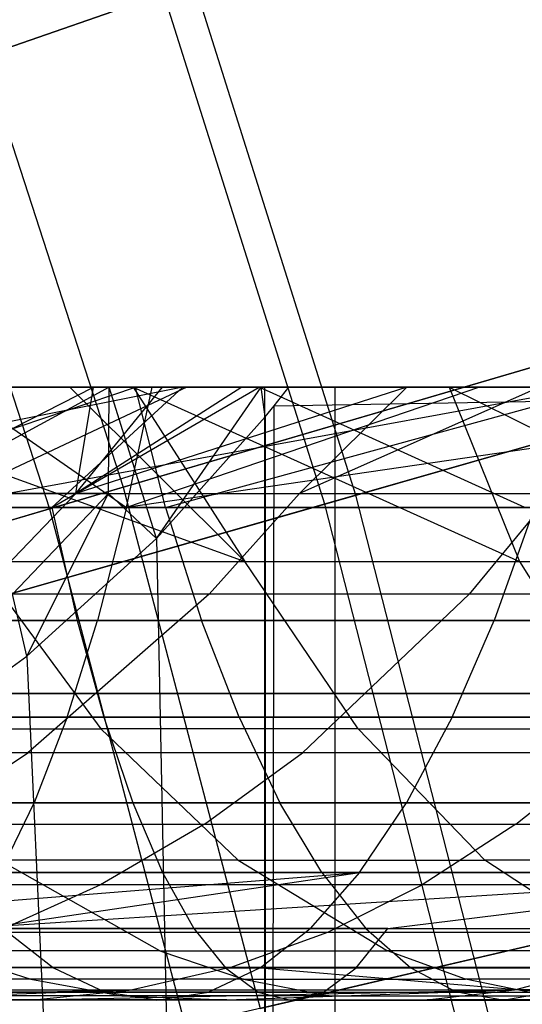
# Model space of a CAD drawing. Extents: x 0.1 to 12.1, y -6 to 6.
# Tile 261 of 334: x 8.98 to 9.144, y 0.699 to 1.02. Entities that reach past the tile are written whole.
import ezdxf

# ---------------------------------------------------------------- set-up
doc = ezdxf.new("R2010")
doc.units = 0
doc.header["$LTSCALE"] = 2.54
doc.layers.get('0').update_dxf_attribs({"linetype": 'CONTINUOUS'})

# ---------------------------------------------------------------- blocks, each defined once
blk = doc.blocks.new('DROPS_COLOR_B-11195_STL')
at = {"color": 0}
for p, q in [((8.95952, 1.03455, 12.54373), (9.01386, 0.86733, 12.54373)), ((8.95952, 1.03455, 12.54373), (9.01386, 0.86733, 12.54373)), ((8.93585, 1.0261, 2.82561), (8.98974, 0.86025, 2.82561)), ((8.93585, 1.0261, 2.82561), (8.98974, 0.86025, 2.82561)), ((9.01386, 0.86733, 12.54373), (9.26614, 0.94141, 12.35067)), ((9.01386, 0.86733, 12.54373), (9.26614, 0.94141, 12.35067)), ((9.24298, 0.93461, 3.01731), (8.98974, 0.86025, 2.82561)), ((9.24298, 0.93461, 3.01731), (8.98974, 0.86025, 2.82561)), ((9.06, 0.89999, 62.13956), (8.67724, 0.89999, 62.34249)), ((9.06, 0.89999, 62.13956), (8.67724, 0.89999, 62.34249)), ((9.03323, 0.89999, 58.14039), (8.83689, 0.86071, 58.06097)), ((9.03323, 0.89999, 58.14039), (8.83689, 0.86071, 58.06097)), ((9.03323, 0.89999, 58.14039), (8.84324, 0.89999, 58.10184)), ((9.03323, 0.89999, 58.14039), (8.84324, 0.89999, 58.10184)), ((9.01787, 0.89999, 56.29099), (8.86682, 0.89999, 56.24556)), ((9.01787, 0.89999, 56.29099), (8.86682, 0.89999, 56.24556)), ((9.083, 0.9, 46.55399), (8.88843, 0.9, 46.76298)), ((8.88843, 0.9, 41.10612), (9.083, 0.9, 41.31511)), ((8.88843, 0.9, 41.10612), (9.083, 0.9, 41.31511)), ((9.083, 0.9, 46.55399), (8.88843, 0.9, 46.76298)), ((8.99637, 0.89999, 54.343), (8.89612, 0.89999, 54.28067)), ((8.89612, 0.89999, 54.28067), (9.05347, 0.8431, 54.30854)), ((8.99637, 0.89999, 54.343), (8.89612, 0.89999, 54.28067)), ((8.89612, 0.89999, 54.28067), (9.05347, 0.8431, 54.30854)), ((8.90151, 0.86071, 56.2162), (9.01787, 0.89999, 56.29099)), ((8.90151, 0.86071, 56.2162), (9.01787, 0.89999, 56.29099)), ((8.93595, 0.86529, 53.07715), (9.00414, 0.89999, 53.13084)), ((8.93595, 0.86529, 53.07715), (9.00414, 0.89999, 53.13084)), ((9.00925, 0.89999, 51.83978), (8.94534, 0.86529, 51.88395)), ((9.00925, 0.89999, 51.83978), (8.94534, 0.86529, 51.88395)), ((9.16681, 0.89999, 55.4024), (8.95109, 0.86071, 55.36718)), ((9.16681, 0.89999, 55.4024), (8.95109, 0.86071, 55.36718)), ((9.03461, 0.89999, 55.35762), (8.95109, 0.86071, 55.36718)), ((9.03461, 0.89999, 55.35762), (8.95109, 0.86071, 55.36718)), ((8.95818, 0.89999, 57.21063), (9.02332, 0.89999, 57.22564)), ((8.95818, 0.89999, 57.21063), (9.02332, 0.89999, 57.22564)), ((8.95818, 0.89999, 57.21063), (9.01493, 0.86071, 57.26324)), ((8.95818, 0.89999, 57.21063), (9.01493, 0.86071, 57.26324)), ((8.96119, 0.89999, 53.05256), (9.00414, 0.89999, 53.13084)), ((8.96119, 0.89999, 53.05256), (9.00414, 0.89999, 53.13084)), ((8.96516, 0.89999, 55.33132), (9.03461, 0.89999, 55.35762)), ((8.96516, 0.89999, 55.33132), (9.03461, 0.89999, 55.35762)), ((9.00925, 0.89999, 51.83978), (8.97502, 0.89999, 51.89979)), ((9.00925, 0.89999, 51.83978), (8.97502, 0.89999, 51.89979)), ((9.03323, 0.89999, 58.14039), (8.99051, 0.86071, 58.09306)), ((8.99051, 0.86071, 58.09306), (9.05817, 0.89999, 58.14496)), ((8.99051, 0.86071, 58.09306), (9.05817, 0.89999, 58.14496)), ((9.03323, 0.89999, 58.14039), (8.99051, 0.86071, 58.09306)), ((9.01702, 0.89999, 54.3549), (8.99637, 0.89999, 54.343)), ((8.99637, 0.89999, 54.343), (9.05347, 0.8431, 54.30854)), ((8.99637, 0.89999, 54.343), (9.05347, 0.8431, 54.30854)), ((9.01702, 0.89999, 54.3549), (8.99637, 0.89999, 54.343)), ((8.99836, 0.86529, 53.18535), (9.00414, 0.89999, 53.13084)), ((8.99836, 0.86529, 53.18535), (9.00414, 0.89999, 53.13084)), ((8.99836, 0.86529, 53.18535), (9.02666, 0.89999, 53.16714)), ((9.10641, 0.89999, 53.27731), (8.99836, 0.86529, 53.18535)), ((9.10641, 0.89999, 53.27731), (8.99836, 0.86529, 53.18535)), ((9.05258, 0.89999, 53.20578), (8.99836, 0.86529, 53.18535)), ((9.05258, 0.89999, 53.20578), (8.99836, 0.86529, 53.18535)), ((8.99836, 0.86529, 53.18535), (9.02666, 0.89999, 53.16714)), ((9.00414, 0.89999, 53.13084), (9.02666, 0.89999, 53.16714)), ((9.00414, 0.89999, 53.13084), (9.02666, 0.89999, 53.16714)), ((9.00899, 0.86529, 51.77753), (9.00925, 0.89999, 51.83978)), ((9.00899, 0.86529, 51.77753), (9.00925, 0.89999, 51.83978)), ((9.05879, 0.89999, 51.76451), (9.00925, 0.89999, 51.83978)), ((9.02463, 0.85063, 51.727), (9.00925, 0.89999, 51.83978)), ((9.05879, 0.89999, 51.76451), (9.00925, 0.89999, 51.83978)), ((9.02463, 0.85063, 51.727), (9.00925, 0.89999, 51.83978)), ((9.01493, 0.86071, 57.26324), (9.02332, 0.89999, 57.22564)), ((9.28518, 0.89999, 57.27662), (9.01493, 0.86071, 57.26324)), ((9.28518, 0.89999, 57.27662), (9.01493, 0.86071, 57.26324)), ((9.1301, 0.89999, 57.24823), (9.01493, 0.86071, 57.26324)), ((9.1301, 0.89999, 57.24823), (9.01493, 0.86071, 57.26324)), ((9.01493, 0.86071, 57.26324), (9.02332, 0.89999, 57.22564)), ((9.12014, 0.89999, 54.4099), (9.01702, 0.89999, 54.3549)), ((9.01702, 0.89999, 54.3549), (9.05347, 0.8431, 54.30854)), ((9.01702, 0.89999, 54.3549), (9.05347, 0.8431, 54.30854)), ((9.01702, 0.89999, 54.3549), (9.14319, 0.8431, 54.35625)), ((9.01702, 0.89999, 54.3549), (9.14319, 0.8431, 54.35625)), ((9.12014, 0.89999, 54.4099), (9.01702, 0.89999, 54.3549)), ((9.17076, 0.89999, 56.33036), (9.01787, 0.89999, 56.29099)), ((9.02767, 0.86071, 56.25373), (9.01787, 0.89999, 56.29099)), ((9.17076, 0.89999, 56.33036), (9.01787, 0.89999, 56.29099)), ((9.02767, 0.86071, 56.25373), (9.01787, 0.89999, 56.29099)), ((9.02332, 0.89999, 57.22564), (9.1301, 0.89999, 57.24823)), ((9.02332, 0.89999, 57.22564), (9.1301, 0.89999, 57.24823)), ((9.02463, 0.85063, 51.727), (9.05879, 0.89999, 51.76451)), ((9.02463, 0.85063, 51.727), (9.05879, 0.89999, 51.76451)), ((9.02666, 0.89999, 53.16714), (9.05258, 0.89999, 53.20578)), ((9.02666, 0.89999, 53.16714), (9.05258, 0.89999, 53.20578)), ((9.02767, 0.86071, 56.25373), (9.17076, 0.89999, 56.33036)), ((9.02767, 0.86071, 56.25373), (9.17076, 0.89999, 56.33036)), ((9.05817, 0.89999, 58.14496), (9.03323, 0.89999, 58.14039)), ((9.05817, 0.89999, 58.14496), (9.03323, 0.89999, 58.14039)), ((9.03461, 0.89999, 55.35762), (9.16681, 0.89999, 55.4024)), ((9.03461, 0.89999, 55.35762), (9.16681, 0.89999, 55.4024)), ((9.05258, 0.89999, 53.20578), (9.10641, 0.89999, 53.27731)), ((9.05258, 0.89999, 53.20578), (9.10641, 0.89999, 53.27731)), ((9.24748, 0.89999, 58.17598), (9.05817, 0.89999, 58.14496)), ((9.24748, 0.89999, 58.17598), (9.05817, 0.89999, 58.14496)), ((9.14494, 0.86071, 58.12094), (9.05817, 0.89999, 58.14496)), ((9.14494, 0.86071, 58.12094), (9.05817, 0.89999, 58.14496)), ((9.06792, 0.89999, 51.75183), (9.05879, 0.89999, 51.76451)), ((9.06014, 0.89022, 51.74733), (9.05879, 0.89999, 51.76451)), ((9.06, -0.90001, 62.13956), (9.06, 0.89999, 62.13956)), ((9.42712, 0.89999, 61.90954), (9.06, 0.89999, 62.13956)), ((9.06, -0.90001, 62.13956), (9.06, 0.89999, 62.13956)), ((9.42712, 0.89999, 61.90954), (9.06, 0.89999, 62.13956)), ((9.06307, 0.89385, 51.74903), (9.42712, 0.89999, 51.97727)), ((9.06307, 0.89385, 51.74903), (9.42712, 0.89999, 51.97727)), ((9.06307, 0.89385, 51.74903), (9.06792, 0.89999, 51.75183)), ((9.42712, 0.89999, 51.97727), (9.06792, 0.89999, 51.75183)), ((9.42712, 0.89999, 51.97727), (9.06792, 0.89999, 51.75183)), ((9.14962, 0.89999, 53.32787), (9.07137, 0.86529, 53.28737)), ((9.14962, 0.89999, 53.32787), (9.07137, 0.86529, 53.28737)), ((9.10641, 0.89999, 53.27731), (9.07137, 0.86529, 53.28737)), ((9.10641, 0.89999, 53.27731), (9.07137, 0.86529, 53.28737)), ((9.083, -0.9, 46.55399), (9.083, 0.9, 46.55399)), ((9.26216, 0.9, 46.33166), (9.083, 0.9, 46.55399)), ((9.083, -0.9, 46.55399), (9.083, 0.9, 46.55399)), ((9.083, -0.9, 41.31511), (9.083, 0.9, 41.31511)), ((9.083, 0.9, 41.31511), (9.26216, 0.9, 41.53744)), ((9.083, -0.9, 41.31511), (9.083, 0.9, 41.31511)), ((9.083, 0.9, 41.31511), (9.26216, 0.9, 41.53744)), ((9.26216, 0.9, 46.33166), (9.083, 0.9, 46.55399)), ((9.10641, 0.89999, 53.27731), (9.14962, 0.89999, 53.32787)), ((9.10641, 0.89999, 53.27731), (9.14962, 0.89999, 53.32787)), ((9.22598, 0.89999, 54.45917), (9.12014, 0.89999, 54.4099)), ((9.12014, 0.89999, 54.4099), (9.14319, 0.8431, 54.35625)), ((9.12014, 0.89999, 54.4099), (9.14319, 0.8431, 54.35625)), ((9.12014, 0.89999, 54.4099), (9.23513, 0.8431, 54.39955)), ((9.12014, 0.89999, 54.4099), (9.23513, 0.8431, 54.39955)), ((9.22598, 0.89999, 54.45917), (9.12014, 0.89999, 54.4099)), ((9.1301, 0.89999, 57.24823), (9.28518, 0.89999, 57.27662)), ((9.1301, 0.89999, 57.24823), (9.28518, 0.89999, 57.27662)), ((9.06014, 0.89022, 51.74733), (9.06307, 0.89385, 51.74903)), ((9.06033, -0.89046, 51.74744), (9.06307, 0.89385, 51.74903)), ((9.06033, -0.89046, 51.74744), (9.06307, 0.89385, 51.74903)), ((9.02463, 0.85063, 51.727), (9.06014, 0.89022, 51.74733)), ((9.02463, 0.85063, 51.727), (9.06014, 0.89022, 51.74733)), ((9.06014, 0.89022, 51.74733), (9.06033, -0.89046, 51.74744)), ((9.06014, 0.89022, 51.74733), (9.06033, -0.89046, 51.74744)), ((8.75172, 0.79036, 12.72197), (9.01386, 0.86733, 12.54373)), ((8.75172, 0.79036, 12.72197), (9.01386, 0.86733, 12.54373)), ((9.01386, 0.86733, 12.54373), (9.05855, 0.69728, 12.54373)), ((9.01386, 0.86733, 12.54373), (9.05855, 0.69728, 12.54373)), ((8.93595, 0.86529, 53.07715), (8.99836, 0.86529, 53.18535)), ((8.93595, 0.86529, 53.07715), (8.99836, 0.86529, 53.18535)), ((9.00899, 0.86529, 51.77753), (8.94534, 0.86529, 51.88395)), ((9.00899, 0.86529, 51.77753), (8.94534, 0.86529, 51.88395)), ((8.99836, 0.86529, 53.18535), (8.96675, 0.83241, 53.20567)), ((8.99836, 0.86529, 53.18535), (8.96675, 0.83241, 53.20567)), ((9.00899, 0.86529, 51.77753), (8.97769, 0.83241, 51.75673)), ((9.00899, 0.86529, 51.77753), (8.97769, 0.83241, 51.75673)), ((8.98238, 0.81221, 51.7032), (9.00899, 0.86529, 51.77753)), ((8.98238, 0.81221, 51.7032), (9.00899, 0.86529, 51.77753)), ((8.99836, 0.86529, 53.18535), (9.07137, 0.86529, 53.28737)), ((8.99836, 0.86529, 53.18535), (9.07137, 0.86529, 53.28737)), ((9.00899, 0.86529, 51.77753), (9.02463, 0.85063, 51.727)), ((9.00899, 0.86529, 51.77753), (9.02463, 0.85063, 51.727)), ((9.07137, 0.86529, 53.28737), (9.04189, 0.83241, 53.31068)), ((9.07137, 0.86529, 53.28737), (9.04189, 0.83241, 53.31068)), ((9.07137, 0.86529, 53.28737), (9.15379, 0.86529, 53.38171)), ((9.07137, 0.86529, 53.28737), (9.15379, 0.86529, 53.38171)), ((9.15379, 0.86529, 53.38171), (9.12673, 0.83241, 53.40778)), ((9.15379, 0.86529, 53.38171), (9.12673, 0.83241, 53.40778)), ((8.98974, 0.86025, 2.82561), (8.72672, 0.78302, 2.64879)), ((8.98974, 0.86025, 2.82561), (8.72672, 0.78302, 2.64879)), ((8.75364, 0.86071, 57.19733), (9.01493, 0.86071, 57.26324)), ((8.75364, 0.86071, 57.19733), (9.01493, 0.86071, 57.26324)), ((8.99051, 0.86071, 58.09306), (8.83689, 0.86071, 58.06097)), ((8.99051, 0.86071, 58.09306), (8.83689, 0.86071, 58.06097)), ((9.02767, 0.86071, 56.25373), (8.90151, 0.86071, 56.2162)), ((9.02767, 0.86071, 56.25373), (8.90151, 0.86071, 56.2162)), ((9.14802, 0.86071, 55.43688), (8.95109, 0.86071, 55.36718)), ((9.14802, 0.86071, 55.43688), (8.95109, 0.86071, 55.36718)), ((8.98974, 0.86025, 2.82561), (9.03407, 0.69159, 2.82561)), ((8.98974, 0.86025, 2.82561), (9.03407, 0.69159, 2.82561)), ((8.99051, 0.86071, 58.09306), (8.99883, 0.82386, 58.05027)), ((8.99051, 0.86071, 58.09306), (8.99883, 0.82386, 58.05027)), ((8.99051, 0.86071, 58.09306), (9.14494, 0.86071, 58.12094)), ((8.99051, 0.86071, 58.09306), (9.14494, 0.86071, 58.12094)), ((9.01493, 0.86071, 57.26324), (9.00543, 0.82386, 57.30579)), ((9.01493, 0.86071, 57.26324), (9.00543, 0.82386, 57.30579)), ((9.01493, 0.86071, 57.26324), (9.27887, 0.86071, 57.31462)), ((9.01493, 0.86071, 57.26324), (9.27887, 0.86071, 57.31462)), ((9.15504, 0.86071, 56.28698), (9.02767, 0.86071, 56.25373)), ((9.02767, 0.86071, 56.25373), (9.03941, 0.82386, 56.21174)), ((9.15504, 0.86071, 56.28698), (9.02767, 0.86071, 56.25373)), ((9.02767, 0.86071, 56.25373), (9.03941, 0.82386, 56.21174)), ((9.14802, 0.86071, 55.43688), (9.13487, 0.82386, 55.47844)), ((9.14802, 0.86071, 55.43688), (9.13487, 0.82386, 55.47844)), ((8.98238, 0.81221, 51.7032), (9.02463, 0.85063, 51.727)), ((8.98238, 0.81221, 51.7032), (9.02463, 0.85063, 51.727)), ((9.02463, 0.85063, 51.727), (9.06033, -0.89046, 51.74744)), ((9.02463, 0.85063, 51.727), (9.06033, -0.89046, 51.74744)), ((8.96634, 0.8431, 54.2566), (9.00648, 0.7885, 54.19294)), ((8.96634, 0.8431, 54.2566), (9.00648, 0.7885, 54.19294)), ((8.96634, 0.8431, 54.2566), (9.05347, 0.8431, 54.30854)), ((8.96634, 0.8431, 54.2566), (9.05347, 0.8431, 54.30854)), ((9.09046, 0.7885, 54.24301), (9.05347, 0.8431, 54.30854)), ((9.09046, 0.7885, 54.24301), (9.05347, 0.8431, 54.30854)), ((9.05347, 0.8431, 54.30854), (9.14319, 0.8431, 54.35625)), ((9.05347, 0.8431, 54.30854), (9.14319, 0.8431, 54.35625)), ((9.14319, 0.8431, 54.35625), (9.17695, 0.7885, 54.289)), ((9.14319, 0.8431, 54.35625), (9.23513, 0.8431, 54.39955)), ((9.14319, 0.8431, 54.35625), (9.17695, 0.7885, 54.289)), ((9.14319, 0.8431, 54.35625), (9.23513, 0.8431, 54.39955)), ((9.04189, 0.83241, 53.31068), (8.96675, 0.83241, 53.20567)), ((9.04189, 0.83241, 53.31068), (8.96675, 0.83241, 53.20567)), ((8.98238, 0.81221, 51.7032), (8.97769, 0.83241, 51.75673)), ((8.98238, 0.81221, 51.7032), (8.97769, 0.83241, 51.75673)), ((9.04189, 0.83241, 53.31068), (8.98269, 0.78067, 53.35749)), ((9.04189, 0.83241, 53.31068), (8.98269, 0.78067, 53.35749)), ((9.12673, 0.83241, 53.40778), (9.04189, 0.83241, 53.31068)), ((9.12673, 0.83241, 53.40778), (9.04189, 0.83241, 53.31068)), ((9.12673, 0.83241, 53.40778), (9.07236, 0.78067, 53.46013)), ((9.12673, 0.83241, 53.40778), (9.07236, 0.78067, 53.46013)), ((9.21989, 0.83241, 53.49571), (9.12673, 0.83241, 53.40778)), ((9.21989, 0.83241, 53.49571), (9.12673, 0.83241, 53.40778)), ((9.00543, 0.82386, 57.30579), (8.74181, 0.82386, 57.23929)), ((9.00543, 0.82386, 57.30579), (8.74181, 0.82386, 57.23929)), ((8.99883, 0.82386, 58.05027), (8.84639, 0.82386, 58.01843)), ((8.99883, 0.82386, 58.05027), (8.84639, 0.82386, 58.01843)), ((8.91465, 0.82386, 56.17463), (9.03941, 0.82386, 56.21174)), ((8.91465, 0.82386, 56.17463), (9.03941, 0.82386, 56.21174)), ((8.93517, 0.82386, 55.40776), (9.13487, 0.82386, 55.47844)), ((8.93517, 0.82386, 55.40776), (9.13487, 0.82386, 55.47844)), ((8.99555, 0.79227, 57.35008), (9.00543, 0.82386, 57.30579)), ((8.99555, 0.79227, 57.35008), (9.00543, 0.82386, 57.30579)), ((8.99883, 0.82386, 58.05027), (9.00749, 0.79227, 58.00573)), ((8.99883, 0.82386, 58.05027), (9.00749, 0.79227, 58.00573)), ((8.99883, 0.82386, 58.05027), (9.15208, 0.82386, 58.07794)), ((8.99883, 0.82386, 58.05027), (9.15208, 0.82386, 58.07794)), ((9.27172, 0.82386, 57.35762), (9.00543, 0.82386, 57.30579)), ((9.27172, 0.82386, 57.35762), (9.00543, 0.82386, 57.30579)), ((9.05164, 0.79227, 56.16804), (9.03941, 0.82386, 56.21174)), ((9.03941, 0.82386, 56.21174), (9.16536, 0.82386, 56.24462)), ((9.05164, 0.79227, 56.16804), (9.03941, 0.82386, 56.21174)), ((9.03941, 0.82386, 56.21174), (9.16536, 0.82386, 56.24462)), ((9.12118, 0.79227, 55.52172), (9.13487, 0.82386, 55.47844)), ((9.12118, 0.79227, 55.52172), (9.13487, 0.82386, 55.47844)), ((9.13487, 0.82386, 55.47844), (9.33821, 0.82386, 55.53521)), ((9.13487, 0.82386, 55.47844), (9.33821, 0.82386, 55.53521)), ((8.93633, 0.77874, 51.67779), (8.98238, 0.81221, 51.7032)), ((8.93633, 0.77874, 51.67779), (8.98238, 0.81221, 51.7032)), ((8.98238, 0.81221, 51.7032), (9.06033, -0.89046, 51.74744)), ((8.98238, 0.81221, 51.7032), (9.06033, -0.89046, 51.74744)), ((9.27394, 0.8, 35.76711), (8.92788, 0.8, 36.03264)), ((8.92788, 0.8, 17.84112), (9.27394, 0.8, 18.10666)), ((9.27394, 0.8, 35.76711), (8.92788, 0.8, 36.03264)), ((8.92788, 0.8, 17.84112), (9.27394, 0.8, 18.10666)), ((8.7295, 0.79227, 57.28297), (8.99555, 0.79227, 57.35008)), ((8.7295, 0.79227, 57.28297), (8.99555, 0.79227, 57.35008)), ((9.00749, 0.79227, 58.00573), (8.85627, 0.79227, 57.97413)), ((9.00749, 0.79227, 58.00573), (8.85627, 0.79227, 57.97413)), ((9.12118, 0.79227, 55.52172), (8.91859, 0.79227, 55.45001)), ((9.12118, 0.79227, 55.52172), (8.91859, 0.79227, 55.45001)), ((9.05164, 0.79227, 56.16804), (8.92834, 0.79227, 56.13137)), ((9.05164, 0.79227, 56.16804), (8.92834, 0.79227, 56.13137)), ((8.99555, 0.79227, 57.35008), (8.98478, 0.76431, 57.39833)), ((8.99555, 0.79227, 57.35008), (8.98478, 0.76431, 57.39833)), ((8.99555, 0.79227, 57.35008), (9.26429, 0.79227, 57.40239)), ((8.99555, 0.79227, 57.35008), (9.26429, 0.79227, 57.40239)), ((9.00749, 0.79227, 58.00573), (9.01693, 0.76431, 57.95718)), ((9.00749, 0.79227, 58.00573), (9.01693, 0.76431, 57.95718)), ((9.00749, 0.79227, 58.00573), (9.15952, 0.79227, 58.03316)), ((9.00749, 0.79227, 58.00573), (9.15952, 0.79227, 58.03316)), ((9.1761, 0.79227, 56.20053), (9.05164, 0.79227, 56.16804)), ((9.05164, 0.79227, 56.16804), (9.06495, 0.76431, 56.12042)), ((9.1761, 0.79227, 56.20053), (9.05164, 0.79227, 56.16804)), ((9.05164, 0.79227, 56.16804), (9.06495, 0.76431, 56.12042)), ((9.12118, 0.79227, 55.52172), (9.10627, 0.76431, 55.56886)), ((9.12118, 0.79227, 55.52172), (9.10627, 0.76431, 55.56886)), ((9.32747, 0.79227, 55.5793), (9.12118, 0.79227, 55.52172)), ((9.32747, 0.79227, 55.5793), (9.12118, 0.79227, 55.52172)), ((8.92505, 0.7885, 54.1388), (9.00648, 0.7885, 54.19294)), ((8.92505, 0.7885, 54.1388), (9.00648, 0.7885, 54.19294)), ((9.05135, 0.74562, 54.12175), (9.00648, 0.7885, 54.19294)), ((9.09046, 0.7885, 54.24301), (9.00648, 0.7885, 54.19294)), ((9.05135, 0.74562, 54.12175), (9.00648, 0.7885, 54.19294)), ((9.09046, 0.7885, 54.24301), (9.00648, 0.7885, 54.19294)), ((9.09046, 0.7885, 54.24301), (9.13183, 0.74562, 54.16973)), ((9.09046, 0.7885, 54.24301), (9.13183, 0.74562, 54.16973)), ((9.09046, 0.7885, 54.24301), (9.17695, 0.7885, 54.289)), ((9.09046, 0.7885, 54.24301), (9.17695, 0.7885, 54.289)), ((8.98269, 0.78067, 53.35749), (8.90327, 0.78067, 53.2465)), ((8.98269, 0.78067, 53.35749), (8.90327, 0.78067, 53.2465)), ((8.94786, 0.75739, 53.38503), (8.98269, 0.78067, 53.35749)), ((8.94786, 0.75739, 53.38503), (8.98269, 0.78067, 53.35749)), ((9.07236, 0.78067, 53.46013), (8.98269, 0.78067, 53.35749)), ((9.07236, 0.78067, 53.46013), (8.98269, 0.78067, 53.35749)), ((9.04037, 0.75739, 53.49093), (9.07236, 0.78067, 53.46013)), ((9.04037, 0.75739, 53.49093), (9.07236, 0.78067, 53.46013)), ((9.17084, 0.78067, 53.55307), (9.07236, 0.78067, 53.46013)), ((9.17084, 0.78067, 53.55307), (9.07236, 0.78067, 53.46013)), ((9.14198, 0.75739, 53.58682), (9.17084, 0.78067, 53.55307)), ((9.14198, 0.75739, 53.58682), (9.17084, 0.78067, 53.55307)), ((8.98478, 0.76431, 57.39833), (8.71609, 0.76431, 57.33057)), ((8.98478, 0.76431, 57.39833), (8.71609, 0.76431, 57.33057)), ((9.01693, 0.76431, 57.95718), (8.86704, 0.76431, 57.92587)), ((9.01693, 0.76431, 57.95718), (8.86704, 0.76431, 57.92587)), ((8.90052, 0.76431, 55.49604), (9.10627, 0.76431, 55.56886)), ((8.90052, 0.76431, 55.49604), (9.10627, 0.76431, 55.56886)), ((8.94325, 0.76431, 56.08422), (9.06495, 0.76431, 56.12042)), ((8.94325, 0.76431, 56.08422), (9.06495, 0.76431, 56.12042)), ((8.97373, 0.74161, 57.44782), (8.98478, 0.76431, 57.39833)), ((8.97373, 0.74161, 57.44782), (8.98478, 0.76431, 57.39833)), ((9.25618, 0.76431, 57.45117), (8.98478, 0.76431, 57.39833)), ((9.25618, 0.76431, 57.45117), (8.98478, 0.76431, 57.39833)), ((9.01693, 0.76431, 57.95718), (9.02661, 0.74161, 57.90742)), ((9.01693, 0.76431, 57.95718), (9.02661, 0.74161, 57.90742)), ((9.01693, 0.76431, 57.95718), (9.16762, 0.76431, 57.98439)), ((9.01693, 0.76431, 57.95718), (9.16762, 0.76431, 57.98439)), ((9.07861, 0.74161, 56.07159), (9.06495, 0.76431, 56.12042)), ((9.06495, 0.76431, 56.12042), (9.18781, 0.76431, 56.15249)), ((9.07861, 0.74161, 56.07159), (9.06495, 0.76431, 56.12042)), ((9.06495, 0.76431, 56.12042), (9.18781, 0.76431, 56.15249)), ((9.09098, 0.74161, 55.61721), (9.10627, 0.76431, 55.56886)), ((9.09098, 0.74161, 55.61721), (9.10627, 0.76431, 55.56886)), ((9.10627, 0.76431, 55.56886), (9.31576, 0.76431, 55.62734)), ((9.10627, 0.76431, 55.56886), (9.31576, 0.76431, 55.62734)), ((8.94786, 0.75739, 53.38503), (9.04037, 0.75739, 53.49093)), ((8.94786, 0.75739, 53.38503), (9.04037, 0.75739, 53.49093)), ((9.04037, 0.75739, 53.49093), (9.00645, 0.73756, 53.5236)), ((9.04037, 0.75739, 53.49093), (9.00645, 0.73756, 53.5236)), ((9.04037, 0.75739, 53.49093), (9.14198, 0.75739, 53.58682)), ((9.04037, 0.75739, 53.49093), (9.14198, 0.75739, 53.58682)), ((9.05855, 0.69728, 12.54373), (9.31466, 0.75684, 12.35067)), ((9.05855, 0.69728, 12.54373), (9.31466, 0.75684, 12.35067)), ((9.14198, 0.75739, 53.58682), (9.11137, 0.73756, 53.62261)), ((9.14198, 0.75739, 53.58682), (9.11137, 0.73756, 53.62261)), ((9.14198, 0.75739, 53.58682), (9.25192, 0.75739, 53.67216)), ((9.14198, 0.75739, 53.58682), (9.25192, 0.75739, 53.67216)), ((9.29114, 0.75137, 3.01731), (9.03407, 0.69159, 2.82561)), ((9.29114, 0.75137, 3.01731), (9.03407, 0.69159, 2.82561)), ((9.02572, 0.71612, 53.99507), (8.97333, 0.74562, 54.06987)), ((9.05135, 0.74562, 54.12175), (8.97333, 0.74562, 54.06987)), ((9.02572, 0.71612, 53.99507), (8.97333, 0.74562, 54.06987)), ((9.05135, 0.74562, 54.12175), (8.97333, 0.74562, 54.06987)), ((9.05135, 0.74562, 54.12175), (9.10006, 0.71612, 54.04449)), ((9.05135, 0.74562, 54.12175), (9.13183, 0.74562, 54.16973)), ((9.05135, 0.74562, 54.12175), (9.13183, 0.74562, 54.16973)), ((9.05135, 0.74562, 54.12175), (9.10006, 0.71612, 54.04449)), ((9.17673, 0.71612, 54.0902), (9.13183, 0.74562, 54.16973)), ((9.21471, 0.74562, 54.21379), (9.13183, 0.74562, 54.16973)), ((9.17673, 0.71612, 54.0902), (9.13183, 0.74562, 54.16973)), ((9.21471, 0.74562, 54.21379), (9.13183, 0.74562, 54.16973)), ((8.86244, 0.72342, 55.59308), (9.09098, 0.74161, 55.61721)), ((8.86244, 0.72342, 55.59308), (9.09098, 0.74161, 55.61721)), ((9.02661, 0.74161, 57.90742), (8.87809, 0.74161, 57.87639)), ((9.02661, 0.74161, 57.90742), (8.87809, 0.74161, 57.87639)), ((9.09098, 0.74161, 55.61721), (8.882, 0.74161, 55.54324)), ((9.09098, 0.74161, 55.61721), (8.882, 0.74161, 55.54324)), ((9.07861, 0.74161, 56.07159), (8.95854, 0.74161, 56.03588)), ((9.07861, 0.74161, 56.07159), (8.95854, 0.74161, 56.03588)), ((8.96207, 0.72342, 57.50008), (9.24788, 0.74161, 57.50119)), ((8.96207, 0.72342, 57.50008), (9.24788, 0.74161, 57.50119)), ((8.96799, 0.72342, 55.63248), (9.09098, 0.74161, 55.61721)), ((8.96799, 0.72342, 55.63248), (9.09098, 0.74161, 55.61721)), ((8.97373, 0.74161, 57.44782), (9.24788, 0.74161, 57.50119)), ((8.97373, 0.74161, 57.44782), (9.24788, 0.74161, 57.50119)), ((9.02661, 0.74161, 57.90742), (9.03683, 0.72342, 57.85486)), ((9.02661, 0.74161, 57.90742), (9.03683, 0.72342, 57.85486)), ((9.02661, 0.74161, 57.90742), (9.17593, 0.74161, 57.93436)), ((9.02661, 0.74161, 57.90742), (9.17593, 0.74161, 57.93436)), ((9.09098, 0.74161, 55.61721), (9.07483, 0.72342, 55.66825)), ((9.09098, 0.74161, 55.61721), (9.07483, 0.72342, 55.66825)), ((9.19981, 0.74161, 56.10323), (9.07861, 0.74161, 56.07159)), ((9.07861, 0.74161, 56.07159), (9.09303, 0.72342, 56.02003)), ((9.19981, 0.74161, 56.10323), (9.07861, 0.74161, 56.07159)), ((9.07861, 0.74161, 56.07159), (9.09303, 0.72342, 56.02003)), ((9.30376, 0.74161, 55.67661), (9.09098, 0.74161, 55.61721)), ((9.30376, 0.74161, 55.67661), (9.09098, 0.74161, 55.61721)), ((9.10022, 0.72342, 57.52894), (9.24788, 0.74161, 57.50119)), ((9.10022, 0.72342, 57.52894), (9.24788, 0.74161, 57.50119)), ((9.00645, 0.73756, 53.5236), (8.91092, 0.73756, 53.41425)), ((9.00645, 0.73756, 53.5236), (8.91092, 0.73756, 53.41425)), ((9.00645, 0.73756, 53.5236), (8.97231, 0.72216, 53.55647)), ((9.00645, 0.73756, 53.5236), (8.97231, 0.72216, 53.55647)), ((9.11137, 0.73756, 53.62261), (9.00645, 0.73756, 53.5236)), ((9.11137, 0.73756, 53.62261), (9.00645, 0.73756, 53.5236)), ((9.08057, 0.72216, 53.65864), (9.11137, 0.73756, 53.62261)), ((9.08057, 0.72216, 53.65864), (9.11137, 0.73756, 53.62261)), ((9.2249, 0.73756, 53.71073), (9.11137, 0.73756, 53.62261)), ((9.2249, 0.73756, 53.71073), (9.11137, 0.73756, 53.62261)), ((9.03683, 0.72342, 57.85486), (8.88975, 0.72342, 57.82413)), ((9.03683, 0.72342, 57.85486), (8.88975, 0.72342, 57.82413)), ((9.10022, 0.72342, 57.52894), (8.96207, 0.72342, 57.50008)), ((9.10022, 0.72342, 57.52894), (8.96207, 0.72342, 57.50008)), ((8.96799, 0.72342, 55.63248), (9.07483, 0.72342, 55.66825)), ((8.96799, 0.72342, 55.63248), (9.07483, 0.72342, 55.66825)), ((8.97469, 0.72342, 55.98483), (8.99106, 0.71049, 55.93307)), ((8.97469, 0.72342, 55.98483), (9.09303, 0.72342, 56.02003)), ((8.97469, 0.72342, 55.98483), (8.99106, 0.71049, 55.93307)), ((8.97469, 0.72342, 55.98483), (9.09303, 0.72342, 56.02003)), ((9.03683, 0.72342, 57.85486), (9.0472, 0.71049, 57.80157)), ((9.03683, 0.72342, 57.85486), (9.0472, 0.71049, 57.80157)), ((9.03683, 0.72342, 57.85486), (9.1847, 0.72342, 57.88155)), ((9.03683, 0.72342, 57.85486), (9.1847, 0.72342, 57.88155)), ((9.05846, 0.71049, 55.72001), (9.07483, 0.72342, 55.66825)), ((9.05846, 0.71049, 55.72001), (9.07483, 0.72342, 55.66825)), ((9.07483, 0.72342, 55.66825), (9.29108, 0.72342, 55.72862)), ((9.07483, 0.72342, 55.66825), (9.29108, 0.72342, 55.72862)), ((9.08986, 0.71049, 57.58223), (9.10022, 0.72342, 57.52894)), ((9.08986, 0.71049, 57.58223), (9.10022, 0.72342, 57.52894)), ((9.09303, 0.72342, 56.02003), (9.10765, 0.71049, 55.96775)), ((9.09303, 0.72342, 56.02003), (9.21248, 0.72342, 56.05121)), ((9.09303, 0.72342, 56.02003), (9.10765, 0.71049, 55.96775)), ((9.09303, 0.72342, 56.02003), (9.21248, 0.72342, 56.05121)), ((9.10022, 0.72342, 57.52894), (9.2391, 0.72342, 57.554)), ((9.10022, 0.72342, 57.52894), (9.2391, 0.72342, 57.554)), ((8.97231, 0.72216, 53.55647), (9.08057, 0.72216, 53.65864)), ((8.97231, 0.72216, 53.55647), (9.08057, 0.72216, 53.65864)), ((9.04867, 0.71063, 53.69594), (9.08057, 0.72216, 53.65864)), ((9.04867, 0.71063, 53.69594), (9.08057, 0.72216, 53.65864)), ((9.08057, 0.72216, 53.65864), (9.1977, 0.72216, 53.74955)), ((9.08057, 0.72216, 53.65864), (9.1977, 0.72216, 53.74955)), ((8.95443, 0.71612, 53.94245), (8.98365, 0.70685, 53.90474)), ((9.02572, 0.71612, 53.99507), (8.95443, 0.71612, 53.94245)), ((9.02572, 0.71612, 53.99507), (8.95443, 0.71612, 53.94245)), ((8.95443, 0.71612, 53.94245), (8.98365, 0.70685, 53.90474)), ((9.02572, 0.71612, 53.99507), (9.05309, 0.70685, 53.95599)), ((9.02572, 0.71612, 53.99507), (9.10006, 0.71612, 54.04449)), ((9.02572, 0.71612, 53.99507), (9.05309, 0.70685, 53.95599)), ((9.02572, 0.71612, 53.99507), (9.10006, 0.71612, 54.04449)), ((9.17673, 0.71612, 54.0902), (9.10006, 0.71612, 54.04449)), ((9.17673, 0.71612, 54.0902), (9.10006, 0.71612, 54.04449)), ((9.1255, 0.70685, 54.00414), (9.10006, 0.71612, 54.04449)), ((9.1255, 0.70685, 54.00414), (9.10006, 0.71612, 54.04449)), ((8.99106, 0.71049, 55.93307), (8.87533, 0.71049, 55.89432)), ((8.99106, 0.71049, 55.93307), (8.87533, 0.71049, 55.89432)), ((9.0472, 0.71049, 57.80157), (8.90158, 0.71049, 57.77115)), ((9.0472, 0.71049, 57.80157), (8.90158, 0.71049, 57.77115)), ((9.04867, 0.71063, 53.69594), (8.93696, 0.71063, 53.59051)), ((9.04867, 0.71063, 53.69594), (8.93696, 0.71063, 53.59051)), ((9.05846, 0.71049, 55.72001), (8.94988, 0.71049, 55.68365)), ((9.05846, 0.71049, 55.72001), (8.94988, 0.71049, 55.68365)), ((9.08986, 0.71049, 57.58223), (8.95025, 0.71049, 57.55306)), ((9.08986, 0.71049, 57.58223), (8.95025, 0.71049, 57.55306)), ((9.10765, 0.71049, 55.96775), (8.99106, 0.71049, 55.93307)), ((8.99106, 0.71049, 55.93307), (9.00788, 0.70261, 55.87992)), ((9.10765, 0.71049, 55.96775), (8.99106, 0.71049, 55.93307)), ((8.99106, 0.71049, 55.93307), (9.00788, 0.70261, 55.87992)), ((9.04867, 0.71063, 53.69594), (9.01687, 0.70337, 53.73313)), ((9.04867, 0.71063, 53.69594), (9.01687, 0.70337, 53.73313)), ((9.05846, 0.71049, 55.72001), (9.04165, 0.70261, 55.77316)), ((9.05846, 0.71049, 55.72001), (9.04165, 0.70261, 55.77316)), ((9.0472, 0.71049, 57.80157), (9.05784, 0.70261, 57.74686)), ((9.0472, 0.71049, 57.80157), (9.05784, 0.70261, 57.74686)), ((9.0472, 0.71049, 57.80157), (9.19359, 0.71049, 57.828)), ((9.0472, 0.71049, 57.80157), (9.19359, 0.71049, 57.828)), ((9.16954, 0.71063, 53.78975), (9.04867, 0.71063, 53.69594)), ((9.16954, 0.71063, 53.78975), (9.04867, 0.71063, 53.69594)), ((9.27823, 0.71049, 55.78136), (9.05846, 0.71049, 55.72001)), ((9.05846, 0.71049, 55.72001), (9.15282, 0.70261, 55.80623)), ((9.05846, 0.71049, 55.72001), (9.15282, 0.70261, 55.80623)), ((9.27823, 0.71049, 55.78136), (9.05846, 0.71049, 55.72001)), ((9.07921, 0.70261, 57.63694), (9.08986, 0.71049, 57.58223)), ((9.07921, 0.70261, 57.63694), (9.08986, 0.71049, 57.58223)), ((9.08986, 0.71049, 57.58223), (9.23021, 0.71049, 57.60756)), ((9.08986, 0.71049, 57.58223), (9.23021, 0.71049, 57.60756)), ((9.22533, 0.71049, 55.99847), (9.10765, 0.71049, 55.96775)), ((9.10765, 0.71049, 55.96775), (9.12266, 0.70261, 55.91406)), ((9.22533, 0.71049, 55.99847), (9.10765, 0.71049, 55.96775)), ((9.10765, 0.71049, 55.96775), (9.12266, 0.70261, 55.91406)), ((9.14146, 0.70337, 53.82984), (9.16954, 0.71063, 53.78975)), ((9.14146, 0.70337, 53.82984), (9.16954, 0.71063, 53.78975)), ((8.98365, 0.70685, 53.90474), (8.91677, 0.70685, 53.85018)), ((8.98365, 0.70685, 53.90474), (8.91677, 0.70685, 53.85018)), ((8.98365, 0.70685, 53.90474), (9.01342, 0.70145, 53.86633)), ((9.05309, 0.70685, 53.95599), (8.98365, 0.70685, 53.90474)), ((9.05309, 0.70685, 53.95599), (8.98365, 0.70685, 53.90474)), ((8.98365, 0.70685, 53.90474), (9.01342, 0.70145, 53.86633)), ((9.05309, 0.70685, 53.95599), (9.08098, 0.70145, 53.91619)), ((9.05309, 0.70685, 53.95599), (9.08098, 0.70145, 53.91619)), ((9.05309, 0.70685, 53.95599), (9.1255, 0.70685, 54.00414)), ((9.05309, 0.70685, 53.95599), (9.1255, 0.70685, 54.00414)), ((9.20018, 0.70685, 54.04866), (9.1255, 0.70685, 54.00414)), ((9.20018, 0.70685, 54.04866), (9.1255, 0.70685, 54.00414)), ((9.15141, 0.70145, 53.96303), (9.1255, 0.70685, 54.00414)), ((9.15141, 0.70145, 53.96303), (9.1255, 0.70685, 54.00414)), ((8.866, 0.70015, 53.65884), (9.01687, 0.70337, 53.73313)), ((8.866, 0.70015, 53.65884), (9.01687, 0.70337, 53.73313)), ((8.89393, 0.70261, 55.84177), (9.00788, 0.70261, 55.87992)), ((8.89393, 0.70261, 55.84177), (9.00788, 0.70261, 55.87992)), ((8.90171, 0.70337, 53.62445), (9.01687, 0.70337, 53.73313)), ((8.90171, 0.70337, 53.62445), (9.01687, 0.70337, 53.73313)), ((9.05784, 0.70261, 57.74686), (8.91372, 0.70261, 57.71675)), ((9.05784, 0.70261, 57.74686), (8.91372, 0.70261, 57.71675)), ((8.92397, 0.70015, 53.71626), (9.01687, 0.70337, 53.73313)), ((8.92397, 0.70015, 53.71626), (9.01687, 0.70337, 53.73313)), ((8.93129, 0.70261, 55.73621), (9.04165, 0.70261, 55.77316)), ((8.93129, 0.70261, 55.73621), (9.04165, 0.70261, 55.77316)), ((9.07921, 0.70261, 57.63694), (8.93811, 0.70261, 57.60746)), ((9.07921, 0.70261, 57.63694), (8.93811, 0.70261, 57.60746)), ((9.01342, 0.70145, 53.86633), (8.94835, 0.70145, 53.81325)), ((9.01342, 0.70145, 53.86633), (8.94835, 0.70145, 53.81325)), ((8.98464, 0.70015, 53.77082), (9.01687, 0.70337, 53.73313)), ((8.98464, 0.70015, 53.77082), (9.01687, 0.70337, 53.73313)), ((8.98464, 0.70015, 53.77082), (9.14146, 0.70337, 53.82984)), ((8.98464, 0.70015, 53.77082), (9.14146, 0.70337, 53.82984)), ((9.02476, 0.69999, 55.82654), (9.00788, 0.70261, 55.87992)), ((9.00788, 0.70261, 55.87992), (9.12266, 0.70261, 55.91406)), ((9.02476, 0.69999, 55.82654), (9.00788, 0.70261, 55.87992)), ((9.00788, 0.70261, 55.87992), (9.12266, 0.70261, 55.91406)), ((9.01342, 0.70145, 53.86633), (9.04762, 0.70015, 53.82219)), ((9.08098, 0.70145, 53.91619), (9.01342, 0.70145, 53.86633)), ((9.01342, 0.70145, 53.86633), (9.04762, 0.70015, 53.82219)), ((9.08098, 0.70145, 53.91619), (9.01342, 0.70145, 53.86633)), ((9.01687, 0.70337, 53.73313), (9.14146, 0.70337, 53.82984)), ((9.01687, 0.70337, 53.73313), (9.14146, 0.70337, 53.82984)), ((9.02476, 0.69999, 55.82654), (9.04165, 0.70261, 55.77316)), ((9.02476, 0.69999, 55.82654), (9.04165, 0.70261, 55.77316)), ((9.04165, 0.70261, 55.77316), (9.15282, 0.70261, 55.80623)), ((9.04165, 0.70261, 55.77316), (9.15282, 0.70261, 55.80623)), ((9.04762, 0.70015, 53.82219), (9.14146, 0.70337, 53.82984)), ((9.04762, 0.70015, 53.82219), (9.14146, 0.70337, 53.82984)), ((9.05784, 0.70261, 57.74686), (9.06853, 0.69999, 57.6919)), ((9.05784, 0.70261, 57.74686), (9.06853, 0.69999, 57.6919)), ((9.05784, 0.70261, 57.74686), (9.20273, 0.70261, 57.77301)), ((9.05784, 0.70261, 57.74686), (9.20273, 0.70261, 57.77301)), ((9.06853, 0.69999, 57.6919), (9.07921, 0.70261, 57.63694)), ((9.06853, 0.69999, 57.6919), (9.07921, 0.70261, 57.63694)), ((9.07921, 0.70261, 57.63694), (9.22107, 0.70261, 57.66255)), ((9.07921, 0.70261, 57.63694), (9.22107, 0.70261, 57.66255)), ((9.08098, 0.70145, 53.91619), (9.15141, 0.70145, 53.96303)), ((9.08098, 0.70145, 53.91619), (9.15141, 0.70145, 53.96303)), ((9.11301, 0.70015, 53.87046), (9.14146, 0.70337, 53.82984)), ((9.11301, 0.70015, 53.87046), (9.14146, 0.70337, 53.82984)), ((9.13774, 0.69999, 55.86014), (9.12266, 0.70261, 55.91406)), ((9.12266, 0.70261, 55.91406), (9.23853, 0.70261, 55.94431)), ((9.13774, 0.69999, 55.86014), (9.12266, 0.70261, 55.91406)), ((9.12266, 0.70261, 55.91406), (9.23853, 0.70261, 55.94431)), ((9.13774, 0.69999, 55.86014), (9.15282, 0.70261, 55.80623)), ((9.13774, 0.69999, 55.86014), (9.15282, 0.70261, 55.80623)), ((9.20764, 0.70337, 53.87384), (9.14146, 0.70337, 53.82984)), ((9.20764, 0.70337, 53.87384), (9.14146, 0.70337, 53.82984)), ((9.02476, 0.69999, 55.82654), (8.91261, 0.69999, 55.78898)), ((9.02476, 0.69999, 55.82654), (8.91261, 0.69999, 55.78898)), ((8.98464, 0.70015, 53.77082), (8.92397, 0.70015, 53.71626)), ((8.98464, 0.70015, 53.77082), (8.92397, 0.70015, 53.71626)), ((9.06853, 0.69999, 57.6919), (8.92591, 0.69999, 57.6621)), ((9.06853, 0.69999, 57.6919), (8.92591, 0.69999, 57.6621)), ((9.04762, 0.70015, 53.82219), (8.98464, 0.70015, 53.77082)), ((9.04762, 0.70015, 53.82219), (8.98464, 0.70015, 53.77082)), ((9.13774, 0.69999, 55.86014), (9.02476, 0.69999, 55.82654)), ((9.13774, 0.69999, 55.86014), (9.02476, 0.69999, 55.82654)), ((9.04762, 0.70015, 53.82219), (9.11301, 0.70015, 53.87046)), ((9.04762, 0.70015, 53.82219), (9.11301, 0.70015, 53.87046)), ((9.06853, 0.69999, 57.6919), (9.2119, 0.69999, 57.71778)), ((9.06853, 0.69999, 57.6919), (9.2119, 0.69999, 57.71778)), ((9.18119, 0.70015, 53.9158), (9.11301, 0.70015, 53.87046)), ((9.18119, 0.70015, 53.9158), (9.11301, 0.70015, 53.87046)), ((9.25178, 0.69999, 55.88992), (9.13774, 0.69999, 55.86014)), ((9.25178, 0.69999, 55.88992), (9.13774, 0.69999, 55.86014))]:
    blk.add_line(p, q, dxfattribs=at)
blk = doc.blocks.new('GROUP_1')
at = {"color": 0}
for p, q in [((8.977, 7.02907, 11.10617), (8.70688, 6.93545, 11.27188)), ((8.977, 7.02907, 11.10617), (8.70688, 6.93545, 11.27188)), ((9.02973, 6.86203, 11.10617), (8.977, 7.02907, 11.10617)), ((9.02973, 6.86203, 11.10617), (8.977, 7.02907, 11.10617)), ((8.69661, 6.93189, 0.72223), (8.96705, 7.02562, 0.88735)), ((8.69661, 6.93189, 0.72223), (8.96705, 7.02562, 0.88735)), ((9.01961, 6.85914, 0.88735), (8.96705, 7.02562, 0.88735)), ((9.01961, 6.85914, 0.88735), (8.96705, 7.02562, 0.88735)), ((9.29545, 6.93786, 10.92497), (9.02973, 6.86203, 11.10617)), ((9.29545, 6.93786, 10.92497), (9.02973, 6.86203, 11.10617)), ((9.01961, 6.85914, 0.88735), (9.28568, 6.93508, 1.06797)), ((9.01961, 6.85914, 0.88735), (9.28568, 6.93508, 1.06797)), ((9.02973, 6.86203, 11.10617), (8.75483, 6.78357, 11.27188)), ((9.02973, 6.86203, 11.10617), (8.75483, 6.78357, 11.27188)), ((9.07311, 6.69231, 11.10617), (9.02973, 6.86203, 11.10617)), ((9.07311, 6.69231, 11.10617), (9.02973, 6.86203, 11.10617)), ((8.74438, 6.78058, 0.72223), (9.01961, 6.85914, 0.88735)), ((8.74438, 6.78058, 0.72223), (9.01961, 6.85914, 0.88735)), ((9.06284, 6.68999, 0.88735), (9.01961, 6.85914, 0.88735)), ((9.06284, 6.68999, 0.88735), (9.01961, 6.85914, 0.88735))]:
    blk.add_line(p, q, dxfattribs=at)
blk.add_blockref('DROPS_COLOR_B-11195_STL', (-0.06, 5.99731, -1.7), dxfattribs=at)

msp = doc.modelspace()

# ---------------------------------------------------------------- block references
at = {"color": 0}
msp.add_blockref('GROUP_1', (0.06, -5.99731, 1.7), dxfattribs=at)

doc.saveas('drawing.dxf')
